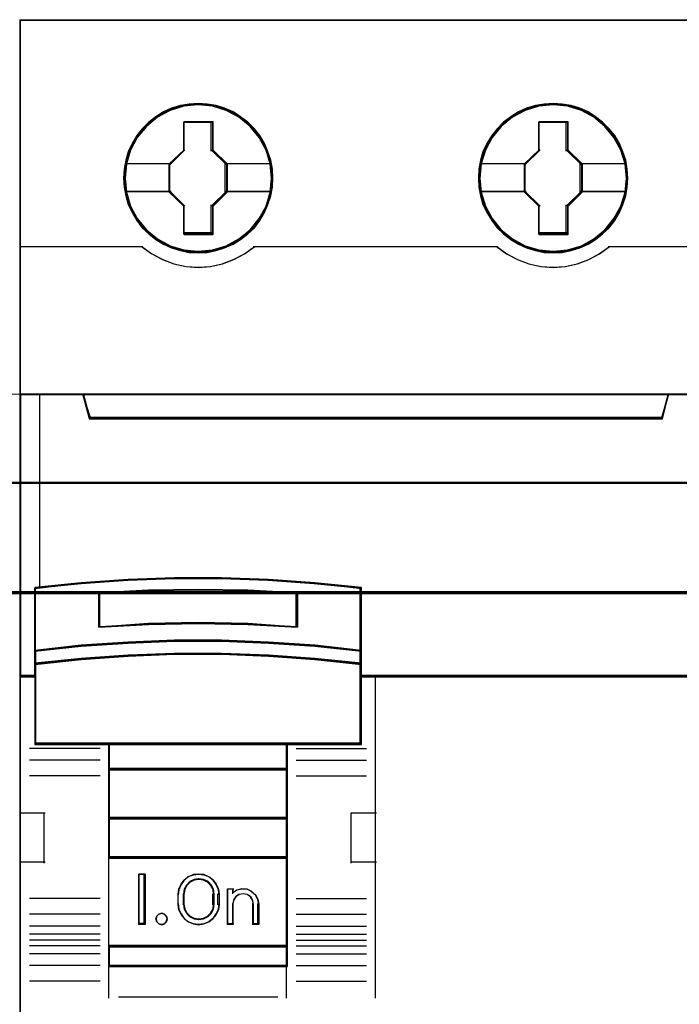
# Model space of a CAD drawing. Header units: millimetres. Extents: x -1290 to 1795, y -4192 to -1311.
# Tile 1009 of 1056: x 1458 to 1465, y -1952 to -1942. Entities that reach past the tile are written whole.
import ezdxf

# ---------------------------------------------------------------- set-up
doc = ezdxf.new("R2010")
doc.units = ezdxf.units.MM
doc.layers.add('30', color=7, linetype='Continuous')
doc.layers.add('45', color=7, linetype='Continuous')
doc.layers.add('Aparatura', color=7, linetype='Continuous', lineweight=13)

# ---------------------------------------------------------------- blocks, each defined once
blk = doc.blocks.new('*U176')
at = {"layer": '45', "color": 139}
for points in [[(513.378385, -533.64471), (513.378385, -616.308875)], [(513.378385, -533.64471), (549.304649, -533.64471)], [(521.649643, -538.824687), (523.103379, -538.824687)], [(521.649643, -540.291599), (521.649643, -538.824687)], [(523.037138, -540.291599), (523.037138, -538.824687)], [(539.579654, -538.824687), (541.033391, -538.824687)], [(539.579654, -540.291599), (539.579654, -538.824687)], [(540.967149, -540.291599), (540.967149, -538.824687)], [(520.956791, -540.97927), (521.715885, -540.225166)], [(523.806973, -540.97927), (523.037138, -540.225166)], [(538.87606, -540.97927), (539.645896, -540.225166)], [(541.742356, -540.97927), (540.967149, -540.225166)], [(518.726058, -540.912837), (521.023033, -540.912837)], [(520.956791, -542.368976), (520.956791, -540.912837)], [(523.740732, -540.912837), (526.026965, -540.912837)], [(523.740732, -542.368976), (523.740732, -540.912837)], [(536.656069, -540.912837), (538.942302, -540.912837)], [(538.87606, -542.368976), (538.87606, -540.912837)], [(541.677904, -540.912837), (543.956976, -540.912837)], [(541.677904, -542.368976), (541.677904, -540.912837)], [(518.726058, -542.302543), (521.023033, -542.302543)], [(520.956791, -542.302543), (521.715885, -543.072806)], [(523.806973, -542.302543), (523.037138, -543.072806)], [(523.740732, -542.302543), (526.026965, -542.302543)], [(536.656069, -542.302543), (538.942302, -542.302543)], [(538.87606, -542.302543), (539.645896, -543.072806)], [(541.742356, -542.302543), (540.967149, -543.072806)], [(541.677904, -542.302543), (543.956976, -542.302543)], [(521.649643, -544.462512), (521.649643, -543.006373)], [(523.037138, -544.462512), (523.037138, -543.006373)], [(539.579654, -544.462512), (539.579654, -543.006373)], [(540.967149, -544.462512), (540.967149, -543.006373)], [(521.649643, -544.396079), (523.103379, -544.396079)], [(539.579654, -544.396079), (541.033391, -544.396079)], [(513.378385, -545.099909), (519.59078, -545.099909)], [(519.524538, -545.099909), (520.040875, -545.472301), (520.579662, -545.756028), (521.152122, -545.980646), (521.769481, -546.110687), (522.381228, -546.152064), (522.987363, -546.110687), (523.593498, -545.980646), (524.17157, -545.756028), (524.721581, -545.472301), (525.226694, -545.099909)], [(519.540651, -545.105296), (520.040329, -545.465687), (520.590536, -545.76109), (521.157587, -545.985595), (521.769552, -546.115573), (522.375903, -546.162837), (522.999097, -546.115573), (523.611062, -545.985595), (524.189341, -545.76109), (524.722705, -545.465687), (525.239226, -545.105296)], [(525.160452, -545.099909), (537.520791, -545.099909)], [(537.45455, -545.099909), (537.95982, -545.472301), (538.510004, -545.756028), (539.088258, -545.980646), (539.694583, -546.110687), (540.300908, -546.152064), (540.918461, -546.110687), (541.530401, -545.980646), (542.108655, -545.756028), (542.641996, -545.472301), (543.158495, -545.099909)], [(537.467082, -545.105296), (537.972237, -545.465687), (538.511069, -545.76109), (539.089191, -545.985595), (539.70099, -546.115573), (540.307176, -546.162837), (540.9302, -546.115573), (541.541999, -545.985595), (542.108895, -545.76109), (542.65334, -545.465687), (543.158495, -545.105296)], [(543.092254, -545.099909), (549.304649, -545.099909)], [(513.378385, -552.561948), (549.304649, -552.561948)], [(516.556195, -552.561948), (516.939323, -553.808015)], [(546.142951, -552.561948), (545.759824, -553.808015)], [(516.873081, -553.741582), (545.826066, -553.741582)], [(530.626286, -562.394028), (528.275545, -562.117967), (525.930375, -561.936018), (523.557352, -561.835632), (521.18433, -561.835632), (518.839159, -561.936018), (516.471707, -562.117967), (514.132108, -562.394028)], [(514.132108, -562.327595), (514.132108, -570.265438)], [(527.396556, -562.665147), (524.894857, -562.48166), (522.381989, -562.428143), (519.874705, -562.48166), (517.361837, -562.665147)], [(517.361837, -564.333153), (517.361837, -562.598714)], [(527.330315, -564.333153), (527.330315, -562.598714)], [(530.560044, -570.265438), (530.560044, -562.327595)], [(527.396556, -564.333153), (524.894857, -564.148276), (522.381989, -564.094353), (519.874705, -564.148276), (517.361837, -564.333153)], [(530.626286, -565.552288), (528.275545, -565.269045), (525.930375, -565.092805), (523.557352, -564.992096), (521.18433, -564.992096), (518.839159, -565.092805), (516.471707, -565.269045), (514.132108, -565.552288)], [(530.626286, -566.222004), (528.275545, -565.945055), (525.930375, -565.762521), (523.557352, -565.661813), (521.18433, -565.661813), (518.839159, -565.762521), (516.471707, -565.945055), (514.132108, -566.222004)], [(514.198349, -566.782196), (513.378385, -566.782196)], [(549.304649, -566.782196), (530.560044, -566.782196)], [(531.319138, -566.782196), (531.319138, -583.083411)], [(517.428079, -570.45935), (513.870721, -570.45935)], [(530.626286, -570.199005), (514.132108, -570.199005)], [(517.854174, -570.199005), (517.854174, -581.483633)], [(517.854174, -570.199005), (526.897058, -570.199005)], [(526.830817, -570.199005), (526.830817, -581.483633)], [(527.330315, -570.45935), (530.87514, -570.45935)], [(517.428079, -571.051861), (513.870721, -571.051861)], [(527.330315, -571.051861), (530.87514, -571.051861)], [(517.854174, -571.468413), (526.897058, -571.468413)], [(517.428079, -571.850852), (513.870721, -571.850852)], [(527.330315, -571.850852), (530.87514, -571.850852)], [(513.378385, -573.710975), (514.647718, -573.710975)], [(514.581477, -573.710975), (514.581477, -576.25877)], [(517.854174, -573.955161), (526.897058, -573.955161)], [(530.116046, -576.25877), (530.116046, -573.710975)], [(530.116046, -573.710975), (531.38538, -573.710975)], [(517.854174, -575.931991), (526.897058, -575.931991)], [(513.378385, -576.192337), (514.647718, -576.192337)], [(530.116046, -576.192337), (531.38538, -576.192337)], [(519.70178, -576.813575), (519.392055, -576.813575)], [(519.392055, -576.813575), (519.392055, -579.366755)], [(519.635538, -576.813575), (519.635538, -579.366755)], [(523.434588, -577.865729), (523.400208, -577.599735), (523.297068, -577.339652), (523.136627, -577.115035), (522.924617, -576.943616), (522.672497, -576.837219), (522.403186, -576.813575), (522.139606, -576.837219), (521.893216, -576.943616), (521.675475, -577.115035), (521.515035, -577.339652), (521.406165, -577.599735), (521.377515, -577.865729)], [(523.191105, -577.865729), (523.150573, -577.624545), (523.034768, -577.395419), (522.866851, -577.208501), (522.646822, -577.099968), (522.403632, -577.057761), (522.172023, -577.099968), (521.951993, -577.208501), (521.778286, -577.395419), (521.668272, -577.624545), (521.63353, -577.865729)], [(521.377515, -578.370261), (521.377515, -577.799296)], [(521.63353, -578.370261), (521.63353, -577.799296)], [(523.124863, -578.370261), (523.124863, -577.799296)], [(523.370136, -578.370261), (523.370136, -577.799296)], [(523.862473, -577.549724), (524.18473, -577.549724)], [(523.862473, -577.549724), (523.862473, -579.366755)], [(524.118488, -577.549724), (524.118488, -577.815456)], [(525.437951, -578.370261), (525.391244, -578.09876), (525.268639, -577.869492), (525.087651, -577.682458), (524.84828, -577.579891), (524.585555, -577.549724), (524.328668, -577.616091), (524.118488, -577.766925)], [(525.183726, -578.370261), (525.136382, -578.144385), (525.035776, -577.962429), (524.864155, -577.849491), (524.651107, -577.799296), (524.455814, -577.849491), (524.278274, -577.962429), (524.165832, -578.144385), (524.118488, -578.370261)], [(517.428079, -578.043482), (513.870721, -578.043482)], [(521.377515, -578.303828), (521.406165, -578.575465), (521.515035, -578.823481), (521.675475, -579.047877), (521.893216, -579.219127), (522.139606, -579.325419), (522.403186, -579.366755), (522.672497, -579.325419), (522.924617, -579.219127), (523.136627, -579.047877), (523.297068, -578.823481), (523.400208, -578.575465), (523.434588, -578.303828)], [(521.63353, -578.303828), (521.668272, -578.557275), (521.778286, -578.768481), (521.951993, -578.955549), (522.172023, -579.064169), (522.403632, -579.10641), (522.646822, -579.064169), (522.866851, -578.955549), (523.034768, -578.768481), (523.150573, -578.557275), (523.191105, -578.303828)], [(524.118488, -578.303828), (524.118488, -579.366755)], [(525.117484, -578.303828), (525.117484, -579.366755)], [(525.371709, -578.303828), (525.371709, -579.366755)], [(527.330315, -578.043482), (530.87514, -578.043482)], [(517.428079, -578.840678), (513.870721, -578.840678)], [(527.330315, -578.840678), (530.87514, -578.840678)], [(517.428079, -579.433188), (513.870721, -579.433188)], [(519.70178, -579.300322), (519.392055, -579.300322)], [(523.862473, -579.300322), (524.18473, -579.300322)], [(525.117484, -579.300322), (525.437951, -579.300322)], [(527.330315, -579.433188), (530.87514, -579.433188)], [(517.428079, -579.844355), (513.870721, -579.844355)], [(527.330315, -579.844355), (530.87514, -579.844355)], [(517.428079, -580.142405), (513.870721, -580.142405)], [(517.428079, -580.436865), (513.870721, -580.436865)], [(517.854174, -580.426092), (526.897058, -580.426092)], [(527.330315, -580.142405), (530.87514, -580.142405)], [(527.330315, -580.436865), (530.87514, -580.436865)], [(517.428079, -580.840849), (513.870721, -580.840849)], [(527.330315, -580.840849), (530.87514, -580.840849)], [(517.428079, -581.43336), (513.870721, -581.43336)], [(517.854174, -581.4172), (526.897058, -581.4172)], [(517.854174, -581.4172), (517.854174, -583.083411)], [(526.830817, -581.4172), (526.830817, -583.083411)], [(527.330315, -581.43336), (530.87514, -581.43336)], [(517.428079, -582.225169), (513.870721, -582.225169)], [(527.330315, -582.225169), (530.87514, -582.225169)], [(518.364414, -583.016978), (526.402931, -583.016978)]]:
    blk.add_lwpolyline(points, dxfattribs=at)
at = {"layer": '45', "color": 59}
for points in [[(513.41061, -597.375808), (513.41061, -576.225974), (513.41061, -573.744275), (513.41061, -566.814353), (513.41061, -566.814353), (513.41061, -552.594442), (513.41061, -545.132727), (513.41061, -533.677029), (549.272423, -533.677029), (549.272423, -545.132727), (549.272423, -552.594442), (549.272423, -566.814353), (549.272423, -593.885919)], [(548.311024, -552.561948), (546.137808, -552.561948), (545.820996, -553.747254), (516.879986, -553.747254), (516.563174, -552.561948), (514.378842, -552.561948), (513.378385, -552.561948), (513.378385, -566.846833), (514.134286, -566.846833), (514.134286, -566.218009), (514.134286, -565.544666), (514.134286, -562.37272), (516.468687, -562.127868), (518.830878, -561.966489), (521.170837, -561.877452), (523.538586, -561.877452), (525.906335, -561.966489), (528.246294, -562.127868), (530.591811, -562.37272), (530.591811, -565.544666), (530.591811, -566.218009), (530.591811, -566.846833), (531.35327, -566.846833), (531.35327, -566.846833), (548.311024, -566.846833)], [(548.278798, -552.594267), (546.109592, -552.594267), (545.793365, -553.774359), (516.905751, -553.774359), (516.589524, -552.594267), (514.409222, -552.594267), (513.41061, -552.594267), (513.41061, -566.81631), (514.165117, -566.81631), (514.165117, -566.190252), (514.165117, -565.519871), (514.165117, -562.36188), (516.495211, -562.118105), (518.853043, -561.957435), (521.188685, -561.86879), (523.552066, -561.86879), (525.915446, -561.957435), (528.251088, -562.118105), (530.592277, -562.36188), (530.592277, -565.519871), (530.592277, -566.190252), (530.592277, -566.81631), (531.352332, -566.81631), (531.352332, -566.81631), (548.278798, -566.81631)]]:
    blk.add_lwpolyline(points, dxfattribs=at)
at = {"layer": '45', "color": 7}
for points in [[(526.159448, -541.648986), (526.131465, -541.196308), (526.05871, -540.74363), (525.907603, -540.313307), (525.734109, -539.89416), (525.493457, -539.502957), (525.219226, -539.150875), (524.883432, -538.826735), (524.519656, -538.547304), (524.155879, -538.301405), (523.719347, -538.111392), (523.288412, -537.982854), (522.835091, -537.904613), (522.381769, -537.87667), (521.934044, -537.904613), (521.480723, -537.982854), (521.038595, -538.111392), (520.624449, -538.301405), (520.238286, -538.547304), (519.885703, -538.826735), (519.549909, -539.150875), (519.286871, -539.502957), (519.046219, -539.89416), (518.850339, -540.313307), (518.727215, -540.74363), (518.63767, -541.196308), (518.609687, -541.648986), (518.63767, -542.101664), (518.727215, -542.543164), (518.850339, -542.979076), (519.046219, -543.392634), (519.286871, -543.789426), (519.549909, -544.152686), (519.885703, -544.471237), (520.238286, -544.756256), (520.624449, -544.990978), (521.038595, -545.169814), (521.480723, -545.309529), (521.934044, -545.398947), (522.381769, -545.421301), (522.835091, -545.398947), (523.288412, -545.309529), (523.719347, -545.169814), (524.155879, -544.990978), (524.519656, -544.756256), (524.883432, -544.471237), (525.219226, -544.152686), (525.493457, -543.789426), (525.734109, -543.392634), (525.907603, -542.979076), (526.05871, -542.543164), (526.131465, -542.101664), (526.159448, -541.648986)], [(526.159448, -541.648986), (526.131465, -541.196308), (526.05871, -540.74363), (525.907603, -540.313307), (525.734109, -539.89416), (525.493457, -539.502957), (525.219226, -539.150875), (524.883432, -538.826735), (524.519656, -538.547304), (524.155879, -538.301405), (523.719347, -538.111392), (523.288412, -537.982854), (522.835091, -537.904613), (522.381769, -537.87667), (521.934044, -537.904613), (521.480723, -537.982854), (521.038595, -538.111392), (520.624449, -538.301405), (520.238286, -538.547304), (519.885703, -538.826735), (519.549909, -539.150875), (519.286871, -539.502957), (519.046219, -539.89416), (518.850339, -540.313307), (518.727215, -540.74363), (518.63767, -541.196308), (518.609687, -541.648986), (518.63767, -542.101664), (518.727215, -542.543164), (518.850339, -542.979076), (519.046219, -543.392634), (519.286871, -543.789426), (519.549909, -544.152686), (519.885703, -544.471237), (520.238286, -544.756256), (520.624449, -544.990978), (521.038595, -545.169814), (521.480723, -545.309529), (521.934044, -545.398947), (522.381769, -545.421301), (522.835091, -545.398947), (523.288412, -545.309529), (523.719347, -545.169814), (524.155879, -544.990978), (524.519656, -544.756256), (524.883432, -544.471237), (525.219226, -544.152686), (525.493457, -543.789426), (525.734109, -543.392634), (525.907603, -542.979076), (526.05871, -542.543164), (526.131465, -542.101664), (526.159448, -541.648986)], [(526.159448, -541.648986), (526.131465, -541.196308), (526.05871, -540.74363), (525.907603, -540.313307), (525.734109, -539.89416), (525.493457, -539.502957), (525.219226, -539.150875), (524.883432, -538.826735), (524.519656, -538.547304), (524.155879, -538.301405), (523.719347, -538.111392), (523.288412, -537.982854), (522.835091, -537.904613), (522.381769, -537.87667), (521.934044, -537.904613), (521.480723, -537.982854), (521.038595, -538.111392), (520.624449, -538.301405), (520.238286, -538.547304), (519.885703, -538.826735), (519.549909, -539.150875), (519.286871, -539.502957), (519.046219, -539.89416), (518.850339, -540.313307), (518.727215, -540.74363), (518.63767, -541.196308), (518.609687, -541.648986), (518.63767, -542.101664), (518.727215, -542.543164), (518.850339, -542.979076), (519.046219, -543.392634), (519.286871, -543.789426), (519.549909, -544.152686), (519.885703, -544.471237), (520.238286, -544.756256), (520.624449, -544.990978), (521.038595, -545.169814), (521.480723, -545.309529), (521.934044, -545.398947), (522.381769, -545.421301), (522.835091, -545.398947), (523.288412, -545.309529), (523.719347, -545.169814), (524.155879, -544.990978), (524.519656, -544.756256), (524.883432, -544.471237), (525.219226, -544.152686), (525.493457, -543.789426), (525.734109, -543.392634), (525.907603, -542.979076), (526.05871, -542.543164), (526.131465, -542.101664), (526.159448, -541.648986)], [(544.078718, -541.648986), (544.056331, -541.196308), (543.983573, -540.74363), (543.832461, -540.313307), (543.653366, -539.89416), (543.418304, -539.502957), (543.13287, -539.150875), (542.802663, -538.826735), (542.450069, -538.547304), (542.086282, -538.301405), (541.655334, -538.111392), (541.218789, -537.982854), (540.765454, -537.904613), (540.306522, -537.87667), (539.853187, -537.904613), (539.411046, -537.982854), (538.968904, -538.111392), (538.554746, -538.301405), (538.174169, -538.547304), (537.810381, -538.826735), (537.474578, -539.150875), (537.205935, -539.502957), (536.965275, -539.89416), (536.763793, -540.313307), (536.646262, -540.74363), (536.562311, -541.196308), (536.534327, -541.648986), (536.562311, -542.101664), (536.646262, -542.543164), (536.763793, -542.979076), (536.965275, -543.392634), (537.205935, -543.789426), (537.474578, -544.152686), (537.810381, -544.471237), (538.174169, -544.756256), (538.554746, -544.990978), (538.968904, -545.169814), (539.411046, -545.309529), (539.853187, -545.398947), (540.306522, -545.421301), (540.765454, -545.398947), (541.218789, -545.309529), (541.655334, -545.169814), (542.086282, -544.990978), (542.450069, -544.756256), (542.802663, -544.471237), (543.13287, -544.152686), (543.418304, -543.789426), (543.653366, -543.392634), (543.832461, -542.979076), (543.983573, -542.543164), (544.056331, -542.101664), (544.078718, -541.648986)], [(544.078718, -541.648986), (544.056331, -541.196308), (543.983573, -540.74363), (543.832461, -540.313307), (543.653366, -539.89416), (543.418304, -539.502957), (543.13287, -539.150875), (542.802663, -538.826735), (542.450069, -538.547304), (542.086282, -538.301405), (541.655334, -538.111392), (541.218789, -537.982854), (540.765454, -537.904613), (540.306522, -537.87667), (539.853187, -537.904613), (539.411046, -537.982854), (538.968904, -538.111392), (538.554746, -538.301405), (538.174169, -538.547304), (537.810381, -538.826735), (537.474578, -539.150875), (537.205935, -539.502957), (536.965275, -539.89416), (536.763793, -540.313307), (536.646262, -540.74363), (536.562311, -541.196308), (536.534327, -541.648986), (536.562311, -542.101664), (536.646262, -542.543164), (536.763793, -542.979076), (536.965275, -543.392634), (537.205935, -543.789426), (537.474578, -544.152686), (537.810381, -544.471237), (538.174169, -544.756256), (538.554746, -544.990978), (538.968904, -545.169814), (539.411046, -545.309529), (539.853187, -545.398947), (540.306522, -545.421301), (540.765454, -545.398947), (541.218789, -545.309529), (541.655334, -545.169814), (542.086282, -544.990978), (542.450069, -544.756256), (542.802663, -544.471237), (543.13287, -544.152686), (543.418304, -543.789426), (543.653366, -543.392634), (543.832461, -542.979076), (543.983573, -542.543164), (544.056331, -542.101664), (544.078718, -541.648986)], [(544.078718, -541.648986), (544.056331, -541.196308), (543.983573, -540.74363), (543.832461, -540.313307), (543.653366, -539.89416), (543.418304, -539.502957), (543.13287, -539.150875), (542.802663, -538.826735), (542.450069, -538.547304), (542.086282, -538.301405), (541.655334, -538.111392), (541.218789, -537.982854), (540.765454, -537.904613), (540.306522, -537.87667), (539.853187, -537.904613), (539.411046, -537.982854), (538.968904, -538.111392), (538.554746, -538.301405), (538.174169, -538.547304), (537.810381, -538.826735), (537.474578, -539.150875), (537.205935, -539.502957), (536.965275, -539.89416), (536.763793, -540.313307), (536.646262, -540.74363), (536.562311, -541.196308), (536.534327, -541.648986), (536.562311, -542.101664), (536.646262, -542.543164), (536.763793, -542.979076), (536.965275, -543.392634), (537.205935, -543.789426), (537.474578, -544.152686), (537.810381, -544.471237), (538.174169, -544.756256), (538.554746, -544.990978), (538.968904, -545.169814), (539.411046, -545.309529), (539.853187, -545.398947), (540.306522, -545.421301), (540.765454, -545.398947), (541.218789, -545.309529), (541.655334, -545.169814), (542.086282, -544.990978), (542.450069, -544.756256), (542.802663, -544.471237), (543.13287, -544.152686), (543.418304, -543.789426), (543.653366, -543.392634), (543.832461, -542.979076), (543.983573, -542.543164), (544.056331, -542.101664), (544.078718, -541.648986)], [(521.666522, -538.785186), (523.114274, -538.785186), (523.114274, -540.219943), (523.840989, -540.931716), (523.840989, -542.360869), (523.114274, -543.083851), (523.114274, -544.507399), (521.666522, -544.507399), (521.666522, -543.083851), (520.922775, -542.360869), (520.922775, -540.931716), (521.666522, -540.219943), (521.666522, -538.785186)], [(521.666522, -538.785186), (523.114274, -538.785186), (523.114274, -540.219943), (523.840989, -540.931716), (523.840989, -542.360869), (523.114274, -543.083851), (523.114274, -544.507399), (521.666522, -544.507399), (521.666522, -543.083851), (520.922775, -542.360869), (520.922775, -540.931716), (521.666522, -540.219943), (521.666522, -538.785186)], [(521.666522, -538.785186), (523.114274, -538.785186), (523.114274, -538.785186), (523.114274, -540.219943), (523.114274, -540.219943), (523.840989, -540.931716), (523.840989, -540.931716), (523.840989, -542.360869), (523.840989, -542.360869), (523.114274, -543.083851), (523.114274, -543.083851), (523.114274, -544.507399), (523.114274, -544.507399), (521.666522, -544.507399), (521.666522, -544.507399), (521.666522, -543.083851), (521.666522, -543.083851), (520.922775, -542.360869), (520.922775, -542.360869), (520.922775, -540.931716), (520.922775, -540.931716), (521.666522, -540.219943), (521.666522, -540.219943), (521.666522, -538.785186), (521.666522, -538.785186)], [(521.682321, -538.817505), (523.098099, -538.817505), (523.098099, -540.236055), (523.808764, -540.939788), (523.808764, -542.352797), (523.098099, -543.067613), (523.098099, -544.47508), (521.682321, -544.47508), (521.682321, -543.067613), (520.955001, -542.352797), (520.955001, -540.939788), (521.682321, -540.236055), (521.682321, -538.817505)], [(539.596305, -538.785186), (541.044209, -538.785186), (541.044209, -540.219943), (541.771001, -540.931716), (541.771001, -542.360869), (541.044209, -543.083851), (541.044209, -544.507399), (539.596305, -544.507399), (539.596305, -543.083851), (538.858157, -542.360869), (538.858157, -540.931716), (539.596305, -540.219943), (539.596305, -538.785186)], [(539.596305, -538.785186), (541.044209, -538.785186), (541.044209, -540.219943), (541.771001, -540.931716), (541.771001, -542.360869), (541.044209, -543.083851), (541.044209, -544.507399), (539.596305, -544.507399), (539.596305, -543.083851), (538.858157, -542.360869), (538.858157, -540.931716), (539.596305, -540.219943), (539.596305, -538.785186)], [(539.596305, -538.785186), (541.044209, -538.785186), (541.044209, -538.785186), (541.044209, -540.219943), (541.044209, -540.219943), (541.771001, -540.931716), (541.771001, -540.931716), (541.771001, -542.360869), (541.771001, -542.360869), (541.044209, -543.083851), (541.044209, -543.083851), (541.044209, -544.507399), (541.044209, -544.507399), (539.596305, -544.507399), (539.596305, -544.507399), (539.596305, -543.083851), (539.596305, -543.083851), (538.858157, -542.360869), (538.858157, -542.360869), (538.858157, -540.931716), (538.858157, -540.931716), (539.596305, -540.219943), (539.596305, -540.219943), (539.596305, -538.785186), (539.596305, -538.785186)], [(539.612198, -538.817505), (541.028065, -538.817505), (541.028065, -540.236055), (541.738775, -540.939788), (541.738775, -542.352797), (541.028065, -543.067613), (541.028065, -544.47508), (539.612198, -544.47508), (539.612198, -543.067613), (538.890383, -542.352797), (538.890383, -540.939788), (539.612198, -540.236055), (539.612198, -538.817505)], [(516.873136, -553.808015), (545.82601, -553.808015), (546.142951, -552.561948), (516.556195, -552.561948), (516.873136, -553.808015)], [(516.904672, -553.775697), (545.794475, -553.775697), (546.110726, -552.594267), (516.588421, -552.594267), (516.904672, -553.775697)], [(525.930375, -565.140579), (528.275545, -565.298495), (530.626286, -565.552288), (530.626286, -562.337578), (528.275545, -562.089425), (525.930375, -561.92587), (523.557352, -561.835632), (521.18433, -561.835632), (518.839159, -561.92587), (516.471707, -562.089425), (514.132108, -562.337578), (514.132108, -565.552288), (516.471707, -565.298495), (518.839159, -565.140579), (521.18433, -565.050342), (523.557352, -565.050342), (525.930375, -565.140579)], [(527.396556, -562.60602), (527.396556, -564.333153), (524.894857, -564.195441), (522.381989, -564.155276), (519.874705, -564.195441), (517.361837, -564.333153), (517.361837, -562.60602), (519.874705, -562.468309), (522.381989, -562.428143), (524.894857, -562.468309), (527.396556, -562.60602)], [(524.894857, -564.195441), (527.396556, -564.333153), (527.396556, -562.60602), (524.894857, -562.468309), (522.381989, -562.428143), (519.874705, -562.468309), (517.361837, -562.60602), (517.361837, -564.333153), (519.874705, -564.195441), (522.381989, -564.155276), (524.894857, -564.195441)], [(525.930375, -565.794465), (528.275545, -565.964309), (530.626286, -566.222004), (530.626286, -565.513343), (528.275545, -565.249791), (525.930375, -565.085804), (523.557352, -564.992096), (521.18433, -564.992096), (518.839159, -565.085804), (516.471707, -565.249791), (514.132108, -565.513343), (514.132108, -566.222004), (516.471707, -565.964309), (518.839159, -565.794465), (521.18433, -565.700757), (523.557352, -565.700757), (525.930375, -565.794465)], [(517.869897, -570.265438), (526.882926, -570.265438), (530.626286, -570.265438), (530.626286, -566.797261), (530.626286, -566.162084), (528.275545, -565.914759), (525.930375, -565.751749), (523.557352, -565.661813), (521.18433, -565.661813), (518.839159, -565.751749), (516.471707, -565.914759), (514.132108, -566.162084), (514.132108, -566.797261), (514.132108, -570.265438), (517.869897, -570.265438)], [(526.897058, -570.199005), (517.854174, -570.199005), (517.854174, -571.534846), (526.897058, -571.534846), (526.897058, -570.199005)], [(526.897058, -571.468413), (517.854174, -571.468413), (517.854174, -574.021594), (526.897058, -574.021594), (526.897058, -571.468413)], [(526.897058, -573.955161), (517.854174, -573.955161), (517.854174, -575.998424), (526.897058, -575.998424), (526.897058, -573.955161)], [(517.854174, -580.479957), (526.897058, -580.479957), (526.897058, -575.931991), (517.854174, -575.931991), (517.854174, -580.479957)], [(519.696409, -576.808188), (519.696409, -579.355983), (519.381313, -579.355983), (519.381313, -576.808188), (519.696409, -576.808188)], [(521.515702, -577.320022), (521.687542, -577.103914), (521.882295, -576.93899), (522.140056, -576.84231), (522.403544, -576.808188), (522.667033, -576.84231), (522.919066, -576.93899), (523.125275, -577.103914), (523.297115, -577.320022), (523.40022, -577.564565), (523.434588, -577.831856), (523.434588, -578.338002), (523.40022, -578.605293), (523.297115, -578.844149), (523.125275, -579.060256), (522.919066, -579.219494), (522.667033, -579.32186), (522.403544, -579.355983), (522.140056, -579.32186), (521.882295, -579.219494), (521.687542, -579.060256), (521.515702, -578.844149), (521.406869, -578.605293), (521.366773, -578.338002), (521.366773, -577.831856), (521.406869, -577.564565), (521.515702, -577.320022)], [(521.789867, -577.361338), (521.679852, -577.578757), (521.63353, -577.824783), (521.63353, -578.334001), (521.679852, -578.574306), (521.789867, -578.786003), (521.963574, -578.95765), (522.172023, -579.066359), (522.409422, -579.10641), (522.658403, -579.066359), (522.878432, -578.95765), (523.052139, -578.786003), (523.162154, -578.574306), (523.191105, -578.334001), (523.191105, -577.824783), (523.162154, -577.578757), (523.052139, -577.361338), (522.878432, -577.189691), (522.658403, -577.086704), (522.409422, -577.052374), (522.172023, -577.086704), (521.963574, -577.189691), (521.789867, -577.361338)], [(521.815623, -577.383934), (521.710161, -577.594511), (521.665756, -577.832795), (521.665756, -578.325989), (521.710161, -578.558732), (521.815623, -578.763767), (521.982143, -578.930012), (522.181966, -579.035301), (522.409542, -579.074091), (522.64822, -579.035301), (522.859144, -578.930012), (523.025664, -578.763767), (523.131126, -578.558732), (523.158879, -578.325989), (523.158879, -577.832795), (523.131126, -577.594511), (523.025664, -577.383934), (522.859144, -577.217689), (522.64822, -577.117942), (522.409542, -577.084693), (522.181966, -577.117942), (521.982143, -577.217689), (521.815623, -577.383934)], [(523.867844, -579.355983), (523.867844, -577.55511), (524.128563, -577.55511), (524.128563, -577.744979), (524.337138, -577.606893), (524.586269, -577.55511), (524.852782, -577.572371), (525.072945, -577.681689), (525.269932, -577.854297), (525.391601, -578.072933), (525.437951, -578.326091), (525.437951, -579.355983), (525.171438, -579.355983), (525.171438, -578.326091), (525.125088, -578.124715), (525.026595, -577.963615), (524.852782, -577.84279), (524.650001, -577.814022), (524.435632, -577.84279), (524.273407, -577.963615), (524.163325, -578.124715), (524.128563, -578.326091), (524.128563, -579.355983), (523.867844, -579.355983)], [(520.773998, -578.934941), (520.811775, -579.073193), (520.773998, -579.21773), (520.673257, -579.318277), (520.528443, -579.355983), (520.389925, -579.318277), (520.29548, -579.21773), (520.251406, -579.073193), (520.29548, -578.934941), (520.389925, -578.82811), (520.528443, -578.790404), (520.673257, -578.82811), (520.773998, -578.934941)], [(526.897058, -580.426092), (517.854174, -580.426092), (517.854174, -581.483633), (526.897058, -581.483633), (526.897058, -580.426092)]]:
    blk.add_lwpolyline(points, close=True, dxfattribs=at)
at = {"layer": '45', "color": 139}
for points in [[(526.127222, -541.648986), (526.099479, -541.200186), (526.027344, -540.751387), (525.877527, -540.32475), (525.705515, -539.909195), (525.466917, -539.521343), (525.195027, -539.172277), (524.8621, -538.850914), (524.501429, -538.573877), (524.140758, -538.330085), (523.707953, -538.1417), (523.280696, -538.014263), (522.831245, -537.936693), (522.381793, -537.908989), (521.93789, -537.936693), (521.488439, -538.014263), (521.050085, -538.1417), (520.639475, -538.330085), (520.256609, -538.573877), (519.907035, -538.850914), (519.574108, -539.172277), (519.313316, -539.521343), (519.074718, -539.909195), (518.88051, -540.32475), (518.758437, -540.751387), (518.669657, -541.200186), (518.641913, -541.648986), (518.669657, -542.097785), (518.758437, -542.535504), (518.88051, -542.967681), (519.074718, -543.377695), (519.313316, -543.771088), (519.574108, -544.131236), (519.907035, -544.447057), (520.256609, -544.729635), (520.639475, -544.962346), (521.050085, -545.13965), (521.488439, -545.278168), (521.93789, -545.36682), (522.381793, -545.388983), (522.831245, -545.36682), (523.280696, -545.278168), (523.707953, -545.13965), (524.140758, -544.962346), (524.501429, -544.729635), (524.8621, -544.447057), (525.195027, -544.131236), (525.466917, -543.771088), (525.705515, -543.377695), (525.877527, -542.967681), (526.027344, -542.535504), (526.099479, -542.097785), (526.127222, -541.648986)], [(526.103948, -541.648986), (526.070365, -541.106857), (525.952822, -540.592673), (525.768113, -540.095256), (525.505041, -539.636962), (525.202789, -539.21779), (524.822175, -538.84333), (524.379992, -538.519171), (523.926613, -538.273257), (523.42286, -538.083232), (522.907912, -537.971453), (522.381769, -537.93233), (521.844432, -537.971453), (521.329484, -538.083232), (520.831327, -538.273257), (520.366755, -538.519171), (519.941363, -538.84333), (519.577541, -539.21779), (519.258497, -539.636962), (519.001023, -540.095256), (518.816313, -540.592673), (518.69877, -541.106857), (518.665187, -541.648986), (518.69877, -542.168759), (518.816313, -542.69412), (519.001023, -543.185949), (519.258497, -543.649832), (519.577541, -544.069004), (519.941363, -544.454642), (520.366755, -544.767623), (520.831327, -545.030304), (521.329484, -545.21474), (521.844432, -545.326519), (522.381769, -545.365641), (522.907912, -545.326519), (523.42286, -545.21474), (523.926613, -545.030304), (524.379992, -544.767623), (524.822175, -544.454642), (525.202789, -544.069004), (525.505041, -543.649832), (525.768113, -543.185949), (525.952822, -542.69412), (526.070365, -542.168759), (526.103948, -541.648986)], [(526.087836, -541.643498), (526.015056, -540.922384), (525.813511, -540.234811), (525.460808, -539.591958), (525.007333, -539.032955), (524.441888, -538.574573), (523.803664, -538.227991), (523.103856, -538.00998), (522.381655, -537.94849), (521.659453, -538.00998), (520.965244, -538.227991), (520.32702, -538.574573), (519.772772, -539.032955), (519.3081, -539.591958), (518.966594, -540.234811), (518.753852, -540.922384), (518.686671, -541.643498), (518.753852, -542.364611), (518.966594, -543.063364), (519.3081, -543.695037), (519.772772, -544.25963), (520.32702, -544.723602), (520.965244, -545.064594), (521.659453, -545.271425), (522.381655, -545.344095), (523.103856, -545.271425), (523.803664, -545.064594), (524.441888, -544.723602), (525.007333, -544.25963), (525.460808, -543.695037), (525.813511, -543.063364), (526.015056, -542.364611), (526.087836, -541.643498)], [(544.046492, -541.648986), (544.024296, -541.200186), (543.95216, -540.751387), (543.80234, -540.32475), (543.624774, -539.909195), (543.39172, -539.521343), (543.108725, -539.172277), (542.781339, -538.850914), (542.431757, -538.573877), (542.071078, -538.330085), (541.643811, -538.1417), (541.210996, -538.014263), (540.761534, -537.936693), (540.306522, -537.908989), (539.85706, -537.936693), (539.418696, -538.014263), (538.980332, -538.1417), (538.569712, -538.330085), (538.192385, -538.573877), (537.831706, -538.850914), (537.498771, -539.172277), (537.232423, -539.521343), (536.99382, -539.909195), (536.794059, -540.32475), (536.677531, -540.751387), (536.594298, -541.200186), (536.566553, -541.648986), (536.594298, -542.097785), (536.677531, -542.535504), (536.794059, -542.967681), (536.99382, -543.377695), (537.232423, -543.771088), (537.498771, -544.131236), (537.831706, -544.447057), (538.192385, -544.729635), (538.569712, -544.962346), (538.980332, -545.13965), (539.418696, -545.278168), (539.85706, -545.36682), (540.306522, -545.388983), (540.761534, -545.36682), (541.210996, -545.278168), (541.643811, -545.13965), (542.071078, -544.962346), (542.431757, -544.729635), (542.781339, -544.447057), (543.108725, -544.131236), (543.39172, -543.771088), (543.624774, -543.377695), (543.80234, -542.967681), (543.95216, -542.535504), (544.024296, -542.097785), (544.046492, -541.648986)], [(544.017847, -541.648986), (543.98426, -541.106857), (543.866707, -540.592673), (543.68198, -540.095256), (543.435678, -539.636962), (543.10541, -539.21779), (542.741554, -538.84333), (542.316123, -538.519171), (541.857106, -538.273257), (541.358904, -538.083232), (540.838311, -537.971453), (540.300925, -537.93233), (539.774734, -537.971453), (539.259739, -538.083232), (538.755939, -538.273257), (538.302519, -538.519171), (537.871491, -538.84333), (537.49644, -539.21779), (537.177367, -539.636962), (536.931065, -540.095256), (536.735142, -540.592673), (536.628785, -541.106857), (536.595198, -541.648986), (536.628785, -542.168759), (536.735142, -542.69412), (536.931065, -543.185949), (537.177367, -543.649832), (537.49644, -544.069004), (537.871491, -544.454642), (538.302519, -544.767623), (538.755939, -545.030304), (539.259739, -545.21474), (539.774734, -545.326519), (540.300925, -545.365641), (540.838311, -545.326519), (541.358904, -545.21474), (541.857106, -545.030304), (542.316123, -544.767623), (542.741554, -544.454642), (543.10541, -544.069004), (543.435678, -543.649832), (543.68198, -543.185949), (543.866707, -542.69412), (543.98426, -542.168759), (544.017847, -541.648986)], [(544.012476, -541.643498), (543.939696, -540.922384), (543.726954, -540.234811), (543.37985, -539.591958), (542.920776, -539.032955), (542.372127, -538.574573), (541.733902, -538.227991), (541.034095, -538.00998), (540.306295, -537.94849), (539.589692, -538.00998), (538.895483, -538.227991), (538.257258, -538.574573), (537.691814, -539.032955), (537.23274, -539.591958), (536.885635, -540.234811), (536.672894, -540.922384), (536.611311, -541.643498), (536.672894, -542.364611), (536.885635, -543.063364), (537.23274, -543.695037), (537.691814, -544.25963), (538.257258, -544.723602), (538.895483, -545.064594), (539.589692, -545.271425), (540.306295, -545.344095), (541.034095, -545.271425), (541.733902, -545.064594), (542.372127, -544.723602), (542.920776, -544.25963), (543.37985, -543.695037), (543.726954, -543.063364), (543.939696, -542.364611), (544.012476, -541.643498)], [(520.817146, -579.072315), (520.772999, -578.934492), (520.678397, -578.834257), (520.539647, -578.790404), (520.400898, -578.834257), (520.287376, -578.934492), (520.262148, -579.072315), (520.287376, -579.222668), (520.400898, -579.322903), (520.539647, -579.366755), (520.678397, -579.322903), (520.772999, -579.222668), (520.817146, -579.072315)]]:
    blk.add_lwpolyline(points, close=True, dxfattribs=at)
at = {"layer": '45', "color": 7}
for points in [[(518.6813, -540.90745), (520.989017, -540.90745)], [(523.774748, -540.90745), (526.087836, -540.90745)], [(536.600569, -540.90745), (538.924399, -540.90745)], [(541.704759, -540.90745), (544.012476, -540.90745)], [(518.6813, -542.318702), (520.989017, -542.318702)], [(523.774748, -542.318702), (526.087836, -542.318702)], [(536.600569, -542.318702), (538.924399, -542.318702)], [(541.704759, -542.318702), (544.012476, -542.318702)], [(548.311024, -552.561948), (546.137808, -552.561948), (545.820996, -553.747254), (516.879986, -553.747254), (516.563174, -552.561948), (514.378842, -552.561948), (513.378385, -552.561948), (513.378385, -566.846833), (514.134286, -566.846833), (514.134286, -566.218009), (514.134286, -565.544666), (514.134286, -562.37272), (516.468687, -562.127868), (518.830878, -561.966489), (521.170837, -561.877452), (523.538586, -561.877452), (525.906335, -561.966489), (528.246294, -562.127868), (530.591811, -562.37272), (530.591811, -565.544666), (530.591811, -566.218009), (530.591811, -566.846833), (531.35327, -566.846833), (531.35327, -566.846833), (548.311024, -566.846833)]]:
    blk.add_lwpolyline(points, dxfattribs=at)
at = {"layer": '45', "color": 140}
blk.add_lwpolyline([(514.375591, -552.561948), (514.375591, -562.359914)], dxfattribs=at)
at = {"layer": '45', "color": 59}
for points in [[(516.873136, -553.808015), (545.82601, -553.808015), (546.142951, -552.561948), (516.556195, -552.561948), (516.873136, -553.808015)], [(525.930375, -565.140579), (528.275545, -565.298495), (530.626286, -565.552288), (530.626286, -562.337578), (528.275545, -562.089425), (525.930375, -561.92587), (523.557352, -561.835632), (521.18433, -561.835632), (518.839159, -561.92587), (516.471707, -562.089425), (514.132108, -562.337578), (514.132108, -565.552288), (516.471707, -565.298495), (518.839159, -565.140579), (521.18433, -565.050342), (523.557352, -565.050342), (525.930375, -565.140579)], [(527.396556, -562.60602), (527.396556, -564.333153), (524.894857, -564.195441), (522.381989, -564.155276), (519.874705, -564.195441), (517.361837, -564.333153), (517.361837, -562.60602), (519.874705, -562.468309), (522.381989, -562.428143), (524.894857, -562.468309), (527.396556, -562.60602)], [(524.894857, -564.195441), (527.396556, -564.333153), (527.396556, -562.60602), (524.894857, -562.468309), (522.381989, -562.428143), (519.874705, -562.468309), (517.361837, -562.60602), (517.361837, -564.333153), (519.874705, -564.195441), (522.381989, -564.155276), (524.894857, -564.195441)], [(524.878699, -564.167795), (527.364331, -564.300834), (527.364331, -562.632303), (524.878699, -562.499264), (522.381971, -562.460461), (519.890791, -562.499264), (517.394063, -562.632303), (517.394063, -564.300834), (519.890791, -564.167795), (522.381971, -564.128992), (524.878699, -564.167795)], [(525.930375, -565.794465), (528.275545, -565.964309), (530.626286, -566.222004), (530.626286, -565.513343), (528.275545, -565.249791), (525.930375, -565.085804), (523.557352, -564.992096), (521.18433, -564.992096), (518.839159, -565.085804), (516.471707, -565.249791), (514.132108, -565.513343), (514.132108, -566.222004), (516.471707, -565.964309), (518.839159, -565.794465), (521.18433, -565.700757), (523.557352, -565.700757), (525.930375, -565.794465)], [(525.916498, -565.784615), (528.252505, -565.945533), (530.59406, -566.189685), (530.59406, -565.518268), (528.252505, -565.268567), (525.916498, -565.113198), (523.552749, -565.024415), (521.188999, -565.024415), (518.852992, -565.113198), (516.494791, -565.268567), (514.164333, -565.518268), (514.164333, -566.189685), (516.494791, -565.945533), (518.852992, -565.784615), (521.188999, -565.695833), (523.552749, -565.695833), (525.916498, -565.784615)], [(517.869897, -570.265438), (526.882926, -570.265438), (530.626286, -570.265438), (530.626286, -566.797261), (530.626286, -566.162084), (528.275545, -565.914759), (525.930375, -565.751749), (523.557352, -565.661813), (521.18433, -565.661813), (518.839159, -565.751749), (516.471707, -565.914759), (514.132108, -566.162084), (514.132108, -566.797261), (514.132108, -570.265438), (517.869897, -570.265438)], [(517.887517, -570.233119), (526.865328, -570.233119), (530.59406, -570.233119), (530.59406, -566.813637), (530.59406, -566.187379), (528.252505, -565.943526), (525.916498, -565.782805), (523.552749, -565.694131), (521.188999, -565.694131), (518.852992, -565.782805), (516.494791, -565.943526), (514.164333, -566.187379), (514.164333, -566.813637), (514.164333, -570.233119), (517.887517, -570.233119)], [(526.897058, -570.199005), (517.854174, -570.199005), (517.854174, -571.534846), (526.897058, -571.534846), (526.897058, -570.199005)], [(526.864833, -570.231324), (517.8864, -570.231324), (517.8864, -571.502528), (526.864833, -571.502528), (526.864833, -570.231324)], [(526.897058, -571.468413), (517.854174, -571.468413), (517.854174, -574.021594), (526.897058, -574.021594), (526.897058, -571.468413)], [(526.864833, -571.500732), (517.8864, -571.500732), (517.8864, -573.989276), (526.864833, -573.989276), (526.864833, -571.500732)], [(526.897058, -573.955161), (517.854174, -573.955161), (517.854174, -575.998424), (526.897058, -575.998424), (526.897058, -573.955161)], [(526.864833, -573.98748), (517.8864, -573.98748), (517.8864, -575.966105), (526.864833, -575.966105), (526.864833, -573.98748)], [(526.897058, -580.426092), (517.854174, -580.426092), (517.854174, -581.483633), (526.897058, -581.483633), (526.897058, -580.426092)], [(526.864833, -580.456615), (517.8864, -580.456615), (517.8864, -581.451314), (526.864833, -581.451314), (526.864833, -580.456615)]]:
    blk.add_lwpolyline(points, close=True, dxfattribs=at)
blk = doc.blocks.new('*U183')
at = {"layer": '30', "color": 7}
for points in [[(117.158256, -856.807013), (548.842747, -856.807013), (117.158256, -856.807013)], [(548.842747, -856.807013), (117.158256, -856.807013), (117.158256, -859.371895), (117.158256, -860.849491), (117.158256, -862.410724), (548.842747, -862.410724), (548.842747, -860.849491), (548.842747, -859.371895), (548.842747, -856.807013)], [(117.158256, -862.322745), (548.842747, -862.322745), (117.158256, -862.322745)], [(548.842747, -862.322745), (117.158256, -862.322745), (117.158256, -863.837653), (117.158256, -884.908643), (117.158256, -886.423551), (548.842747, -886.423551), (548.842747, -884.908643), (548.842747, -863.837653), (548.842747, -862.322745)]]:
    blk.add_lwpolyline(points, close=True, dxfattribs=at)
at = {"layer": '30', "color": 59}
blk.add_lwpolyline([(548.79978, -856.850104), (117.201224, -856.850104), (117.201224, -859.37554), (117.201224, -860.83041), (117.201224, -862.367632), (548.79978, -862.367632), (548.79978, -860.83041), (548.79978, -859.37554), (548.79978, -856.850104)], close=True, dxfattribs=at)

msp = doc.modelspace()

# ---------------------------------------------------------------- linework, layer by layer
at = {"layer": 'Aparatura', "color": 7, "lineweight": 13}
msp.add_lwpolyline([(1429.2287, -1954.9423), (1429.2287, -1945.9462), (1515.5749, -1945.9462), (1515.5749, -1954.9423)], dxfattribs=at)
msp.add_lwpolyline([(1429.2287, -1945.9462), (1515.5749, -1945.9462), (1515.5749, -1954.9423), (1429.2287, -1954.9423), (1429.2287, -1945.9462)], close=True, dxfattribs=at)

# ---------------------------------------------------------------- block references
at = {"layer": 'Aparatura', "color": 7, "lineweight": 13, "xscale": 0.2, "yscale": 0.2, "zscale": 0.2}
for name, p in [('*U176', (1355.3313, -1835.4338)), ('*U183', (1405.7144, -1775.4779))]:
    msp.add_blockref(name, p, dxfattribs=at)

doc.saveas('drawing.dxf')
